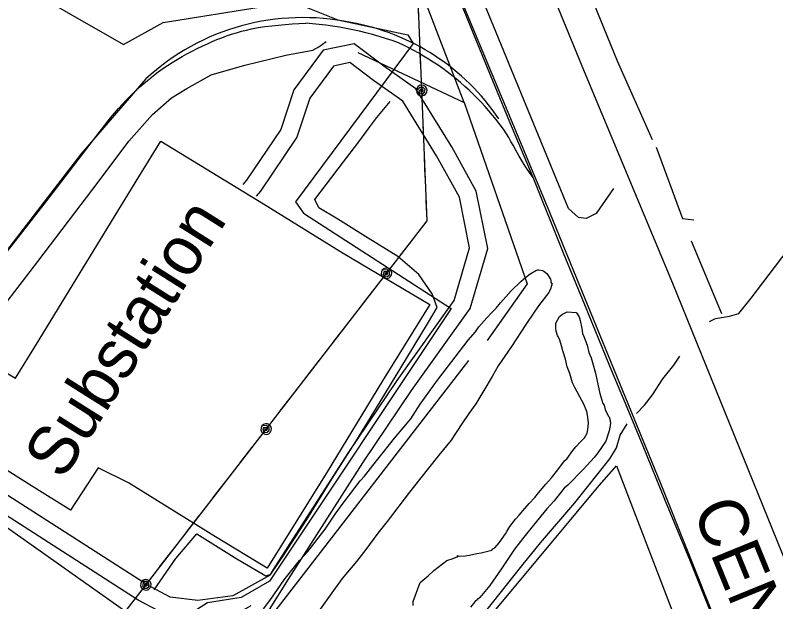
# Model space of a CAD drawing. Extents: x 3329332 to 3367211, y 631066 to 656469.
# Drawn here: x 3350903 to 3352194, y 645840 to 646835 of the extents above; entities that cross this region are included whole.
import ezdxf

# ---------------------------------------------------------------- set-up
doc = ezdxf.new("R2010")
doc.units = 0
for name, color, linetype in [('V-DTCH-CNTR', 7, 'Continuous'), ('V-RAIL-IDEN', 7, 'Continuous'), ('V-RAIL-TRAK', 7, 'Continuous'), ('V-ROAD-CNTR', 7, 'Continuous'), ('V-SITE-OTLN', 7, 'Continuous'), ('V-SITE-OTLN-IDEN', 7, 'Continuous'), ('V-SITE-VEGE', 7, 'Continuous'), ('V-TOPO-SHOR', 7, 'Continuous'), ('V-UTIL-LINE', 7, 'Continuous')]:
    doc.layers.add(name, color=color, linetype=linetype)

msp = doc.modelspace()

# ---------------------------------------------------------------- linework, layer by layer
at = {"layer": 'V-DTCH-CNTR'}
msp.add_lwpolyline([(3351035.7, 644980.6), (3351160.9, 645136.2), (3351305.7, 645309.5), (3351307, 645311), (3351417.6, 645453.5), (3351563.7, 645634.1), (3351699.7, 645803.3), (3351893.9, 646037.1), (3351923.6, 646070.5), (3352018.9, 645821.2), (3352118.7, 645580.8), (3352212.6, 645358.2), (3352322.5, 645121.5), (3352369.6, 645005.7)], dxfattribs=at)
at = {"layer": 'V-RAIL-TRAK'}
for points in [[(3352215.7, 645501), (3352177.7, 645593.8), (3352134.5, 645699.9), (3352097.9, 645786.4), (3352047.7, 645910.9), (3352005.3, 646013.1), (3351968.6, 646103.9), (3351941.5, 646169), (3351911.9, 646239.3), (3351869.7, 646343.7), (3351833.6, 646431.2), (3351781.9, 646559.5), (3351742.7, 646653.5), (3351696.6, 646764.9), (3351658.6, 646857.6), (3351622.5, 646945.2), (3351576.7, 647056.8), (3351530.9, 647167.5), (3351496.1, 647253.4), (3351441.3, 647386.3), (3351395.5, 647495.7), (3351357.3, 647590.7), (3351307.5, 647711), (3351231, 647898.5)], [(3351065, 646661), (3351071.5, 646668.9), (3351078.2, 646676.6), (3351085.1, 646684.1), (3351092.1, 646691.5), (3351099.3, 646698.8), (3351106.7, 646705.9), (3351114.2, 646712.8), (3351121.9, 646719.5), (3351129.7, 646726.1), (3351137.6, 646732.4), (3351145.8, 646738.7), (3351153.6, 646744.3), (3351161.6, 646749.7), (3351169.7, 646754.9), (3351177.9, 646760), (3351186.2, 646764.9), (3351194.6, 646769.6), (3351203.2, 646774.1), (3351211.8, 646778.4), (3351220.5, 646782.5), (3351229.3, 646786.5), (3351237.3, 646790.1), (3351245.4, 646793.5), (3351253.6, 646796.7), (3351261.9, 646799.7), (3351270.2, 646802.5), (3351278.6, 646805.1), (3351287, 646807.6), (3351295.5, 646809.8), (3351304.1, 646811.8), (3351315.5, 646813.8), (3351326.9, 646815.5), (3351338.4, 646817), (3351349.9, 646818.3), (3351361.4, 646819.4), (3351372.9, 646820.3), (3351384.5, 646820.9), (3351396.1, 646821.3)], [(3351781.9, 646559.5), (3351775.8, 646568.3), (3351769.8, 646577.2), (3351764, 646586.3), (3351758.4, 646595.5), (3351753.1, 646604.9), (3351747.9, 646614.3), (3351744.4, 646620.9), (3351740.8, 646627.4), (3351736.9, 646633.8), (3351732.7, 646640), (3351728.4, 646646.1), (3351723.9, 646652), (3351719.1, 646657.8), (3351713.1, 646665.3), (3351706.8, 646672.7), (3351700.4, 646680), (3351693.9, 646687.1), (3351687.2, 646694.1), (3351680.4, 646700.9), (3351673.4, 646707.6), (3351666.2, 646714.2), (3351659, 646720.5), (3351651.6, 646726.8), (3351644, 646732.8), (3351636.3, 646738.7), (3351628.6, 646744.5), (3351620.6, 646750), (3351612.6, 646755.4), (3351604.5, 646760.6), (3351596.2, 646765.7), (3351587.8, 646770.5), (3351579.4, 646775.2), (3351570.8, 646779.7), (3351562.1, 646784), (3351553.4, 646788.2), (3351542.5, 646791.9), (3351531.6, 646795.5), (3351520.5, 646798.8), (3351509.4, 646802), (3351498.3, 646804.9), (3351487.1, 646807.6), (3351475.9, 646810.1), (3351464.6, 646812.3), (3351453.2, 646814.4), (3351441.8, 646816.2), (3351430.4, 646817.8), (3351419, 646819.2), (3351407.5, 646820.4), (3351396.1, 646821.3)], [(3350083.2, 645396.8), (3350129.1, 645456.5), (3350181.5, 645522.9), (3350225.4, 645578.2), (3350256.8, 645620.1), (3350263.2, 645628.4), (3350272.3, 645640.2), (3350340, 645727.4), (3350390.2, 645792.2), (3350423.4, 645835.3), (3350429.1, 645842.7), (3350476.3, 645901.4), (3350556.9, 646005.6), (3350618.6, 646087.1), (3350664.5, 646145.2), (3350737.8, 646239.4), (3350816, 646340), (3350882.1, 646424.3), (3350960, 646524.6), (3351030.3, 646616), (3351065, 646661)]]:
    msp.add_lwpolyline(points, dxfattribs=at)
at = {"layer": 'V-ROAD-CNTR'}
for points in [[(3350055.8, 651140.1), (3350440.1, 650230.7), (3350657.6, 649703.2), (3351013.6, 648831.3), (3351205.9, 648365.5), (3351409.9, 647864.4), (3351543.9, 647537.5), (3351727.1, 647084.5), (3351868.7, 646739.5), (3352018.3, 646380), (3352260.8, 645783.7), (3352611.2, 644939.6), (3352855.7, 644340.9), (3353071.6, 643816), (3353365, 643105.6), (3353609, 642507.1), (3353763.8, 642127.3), (3353961.4, 641646.4), (3354215.3, 641035.3)], [(3349932.6, 651050.5), (3350283.7, 650214.4), (3350591.5, 649465.9), (3350897.3, 648721.3), (3351095, 648236), (3351427.6, 647425.4), (3351649.7, 646885.6), (3351805.6, 646510.6), (3351997.4, 646041.9), (3352187.7, 645566), (3352363.9, 645133.8), (3352574.7, 644627.6), (3352794.9, 644090.5), (3353015.5, 643552.8), (3353189.8, 643129.1), (3353379.8, 642671), (3353592.3, 642161.2), (3353746.1, 641783.8), (3353947.8, 641281.9), (3354155.1, 640782.9)], [(3350830, 645243.6), (3350879.3, 645271.7), (3350967.1, 645326.5), (3351024.3, 645415.1), (3351197.2, 645641.4), (3351302.2, 645775.3), (3351366.9, 645878.1), (3351493.2, 646075.4), (3351575.7, 646197.9), (3351675.4, 646337.4), (3351704.9, 646438.9), (3351685.4, 646536.5), (3351643.8, 646611.4), (3351583, 646709.8), (3351528.8, 646748.2), (3351478.4, 646786.5), (3351425.8, 646775.7), (3351375.7, 646708.2), (3351353.9, 646641), (3351295.8, 646554.9), (3351289.6, 646547.9)], [(3351335.7, 645884.9), (3351341.6, 645894.2), (3351468.1, 646091.8), (3351551.1, 646215), (3351648, 646350.7), (3351674.1, 646440.2), (3351656.9, 646526), (3351617.9, 646596.3), (3351560.7, 646688.8), (3351511, 646724), (3351471.1, 646754.4), (3351443, 646748.6), (3351402.8, 646694.3), (3351381.2, 646627.7), (3351319.6, 646536.5), (3351312, 646528)], [(3351124.8, 646726.9), (3351014.2, 646599), (3350539.1, 645982.1), (3350195.8, 645554.3), (3349987.2, 645280.3)], [(3351335.7, 645884.9), (3351272.2, 645849.9), (3351213, 645841.7), (3351166.1, 645847.4), (3351127, 645868.4), (3350890.8, 646019.9), (3350869.1, 646025.9), (3350859.5, 646026)], [(3351302.7, 645832.5), (3351281.9, 645821), (3351213.2, 645811.5), (3351156.9, 645818.3), (3351111.8, 645842.5), (3350878.5, 645992.2), (3350864.8, 645995.9), (3350845.6, 645996.2), (3350830.7, 645991.2)]]:
    msp.add_lwpolyline(points, dxfattribs=at)
for centre, radius, start, end in [((3351391.2, 646437.6), 393.3, 78.0473, 132.6449), ((3351406.2, 646445.7), 382.6, 33.9307, 79.984)]:
    msp.add_arc(centre, radius, start, end, dxfattribs=at)
at = {"layer": 'V-SITE-OTLN'}
for points in [[(3350907.1, 646888.5), (3351086.8, 646785.3), (3351154.2, 646822.5), (3351317, 646848.5)], [(3351388.6, 646852.1), (3351450.3, 646827.3), (3351569.2, 646801.5), (3351578.5, 646787.1), (3351378.5, 646518.2), (3351392.5, 646498.8), (3351642.9, 646337.3), (3351334.8, 645874.5), (3351286.7, 645846.6), (3351229.2, 645838), (3351187.6, 645811.4), (3351125.3, 645798.1), (3350856.3, 645988.5), (3350406.6, 645457.4), (3350277, 645269.6), (3350324.9, 645220.1), (3350565.7, 645039.6)]]:
    msp.add_lwpolyline(points, dxfattribs=at)
msp.add_lwpolyline([(3351330.6, 645896.7), (3351242.7, 645949.9), (3351095.6, 646041.5), (3351044.1, 646067.1), (3350996.9, 645995.3), (3350930.7, 646036.1), (3350861.2, 646079.8), (3350750.5, 646146.7), (3350824.9, 646264.7), (3350903.7, 646219.1), (3350939.2, 646277), (3351018.4, 646406.5), (3351113.1, 646560.5), (3351150.3, 646621), (3351324.3, 646515.1), (3351459.5, 646431.1), (3351606.7, 646344.1), (3351526.3, 646214.6), (3351430.5, 646057.2)], close=True, dxfattribs=at)
at = {"layer": 'V-SITE-VEGE'}
for points in [[(3351359.3, 645876.7), (3351365.6, 645884.9), (3351385.7, 645909.5), (3351399.5, 645924.9), (3351429.1, 645962.8), (3351446.1, 645988.4), (3351459.9, 646006.9), (3351488.5, 646044.8), (3351495.9, 646053), (3351516, 646078.6), (3351527.6, 646092.9), (3351538.2, 646106.2), (3351546.7, 646117.5), (3351562.5, 646135.9), (3351574.2, 646150.2), (3351590.1, 646174.9), (3351619.8, 646215.9), (3351649.5, 646254.8), (3351671.7, 646283.5), (3351684.4, 646297.8), (3351689.7, 646306.1), (3351703.4, 646321.4), (3351711.9, 646330.6), (3351719.2, 646337.7), (3351726.7, 646347), (3351744.6, 646367.4), (3351761.5, 646383.7), (3351765.7, 646386.8), (3351768.8, 646389.8), (3351777.2, 646395.9), (3351786.6, 646402), (3351789.8, 646403), (3351791.9, 646403)], [(3351791.9, 646403), (3351798.1, 646401.8), (3351800.1, 646400.8), (3351805.2, 646396.5), (3351811.3, 646387.1), (3351812.3, 646385), (3351812.3, 646381.9), (3351814.3, 646378.7), (3351813.2, 646376.7), (3351812.1, 646371.5), (3351809.9, 646366.4), (3351808.9, 646364.3), (3351790.9, 646341.8), (3351782.4, 646329.5), (3351769.6, 646310), (3351745.2, 646273), (3351722.9, 646240.2), (3351712.2, 646221.7), (3351698.4, 646198.1), (3351684.5, 646175.5), (3351672.8, 646159), (3351661.2, 646141.6), (3351643.1, 646113.9), (3351621.9, 646088.3), (3351589.1, 646047.3), (3351572.2, 646025.8), (3351534.1, 645975.6), (3351518.2, 645956.1), (3351498, 645928.5), (3351482.2, 645908), (3351457.8, 645879.3), (3351443, 645858.8), (3351420.7, 645827)], [(3351853, 646203), (3351848.9, 646211.4), (3351844, 646227), (3351840, 646238.5), (3351837.1, 646251), (3351832.2, 646265.6), (3351830.2, 646273.9), (3351827.3, 646283.3), (3351825.3, 646288.5), (3351823.3, 646291.6), (3351821.3, 646298.9), (3351820.3, 646303.1), (3351820.5, 646312.4), (3351826.9, 646323.7), (3351832.1, 646327.8), (3351839.5, 646331.8), (3351855, 646330.5), (3351857, 646328.4), (3351860.1, 646323.2), (3351862, 646317), (3351864.9, 646303.4), (3351865.8, 646295.1), (3351867.8, 646289.9), (3351873.8, 646275.3), (3351876.7, 646262.8), (3351880.7, 646253.4), (3351887.6, 646227.4), (3351890.5, 646213.8), (3351895.3, 646193), (3351900.2, 646176.3), (3351902.3, 646173.2), (3351904.2, 646165.9), (3351909.2, 646155.4), (3351911.3, 646153.3), (3351912.3, 646149.2), (3351913.2, 646141.9), (3351910.9, 646129.5), (3351905.4, 646111.9), (3351891.7, 646092.5), (3351885.3, 646084.3), (3351867.4, 646064.8), (3351841, 646037.3), (3351834.7, 646032.2), (3351817.8, 646010.7), (3351805.1, 645997.4), (3351782.9, 645969.7), (3351766, 645949.3), (3351760.7, 645942.1), (3351750.1, 645928.8), (3351727.7, 645894.9), (3351708.6, 645867.2), (3351691.7, 645846.7), (3351683.3, 645839.6), (3351675.9, 645830.4)], [(3351578.4, 645833), (3351578.6, 645840.2), (3351590.5, 645872.2), (3351604.1, 645883.4), (3351613.6, 645892.6), (3351635.7, 645909.8), (3351638.8, 645910.8), (3351643, 645911.8), (3351650.3, 645914.8), (3351652.4, 645915.8), (3351654.4, 645915.8), (3351653.4, 645917.9), (3351656.5, 645916.8), (3351666.9, 645917.6), (3351674.2, 645918.6), (3351686.7, 645921.5), (3351694, 645922.4), (3351711.7, 645927.3), (3351713.8, 645929.3), (3351716.9, 645931.4), (3351724.3, 645939.5), (3351734.9, 645954.9), (3351737.1, 645959), (3351742.4, 645967.3), (3351751.9, 645979.6), (3351758.2, 645986.7), (3351767.8, 645998), (3351775.2, 646006.2), (3351784.7, 646016.4), (3351791, 646024.6), (3351800.5, 646035.8), (3351803.7, 646038.9), (3351813.2, 646050.1), (3351823.8, 646063.5), (3351835.4, 646078.8), (3351839.6, 646082.9), (3351849.2, 646096.2), (3351854.5, 646102.4), (3351862.9, 646111.6), (3351869.2, 646117.7), (3351873.5, 646125.9), (3351874.7, 646132.1), (3351875.9, 646142.5), (3351875, 646152.9), (3351873.1, 646162.2), (3351868.1, 646174.8), (3351861, 646187.3), (3351857, 646195.7), (3351853, 646203)], [(3351324.3, 645827.5), (3351337, 645843.9), (3351359.3, 645876.7)]]:
    msp.add_lwpolyline(points, dxfattribs=at)
at = {"layer": 'V-TOPO-SHOR'}
for p, q in [((3351665.2, 646687), (3351558.4, 646963.1)), ((3352050.4, 646451.8), (3352101.6, 646328.6)), ((3351772.1, 646379), (3351704.2, 646283.2))]:
    msp.add_line(p, q, dxfattribs=at)
for points in [[(3352081.5, 646315), (3352091.4, 646320.2), (3352115.1, 646324), (3352130.8, 646328.5), (3352152.2, 646354.6), (3352204.3, 646423), (3352267.4, 646502.3), (3352361.1, 646618.8), (3352424.2, 646700.3), (3352493.5, 646787.5), (3352547.8, 646854.9), (3352610.2, 646931), (3352681.2, 647019.8), (3352761.5, 647119.2), (3352828.8, 647205.8), (3352917.6, 647312.2), (3352998.5, 647409.4), (3353069, 647495.9), (3353142.2, 647588.2), (3353210, 647678.9), (3353285.4, 647773), (3353345.5, 647844.4)], [(3351760, 647161.2), (3351924.4, 646757.6), (3351984.2, 646623.8)], [(3351918.4, 646540.8), (3351888.7, 646498.3), (3351871.8, 646489.7), (3351859, 646491.8), (3351842, 646506.7), (3351677.5, 646908.1), (3351637, 646999.4), (3351645.4, 647022.8), (3351679.4, 647056.9), (3351698.5, 647082.4)], [(3350875.8, 646332), (3350941.5, 646417), (3351045.7, 646553.7), (3351095.9, 646621.1), (3351136.1, 646666.4), (3351168.4, 646694.6), (3351194.2, 646710.8), (3351235.4, 646733.7), (3351293, 646750), (3351362.1, 646767.4), (3351408.2, 646775.6), (3351418.5, 646781.1), (3351430.7, 646790.5)], [(3351484.4, 646771.7), (3351665.2, 646687), (3351772.1, 646379)], [(3351138.9, 645860.1), (3351175.5, 645913.1), (3351211.5, 645954.9), (3351279.4, 645912.4), (3351328.4, 645883.8), (3351337, 645886.3), (3351359.5, 645919.7), (3351397.8, 645979.3), (3351441, 646048.8), (3351481.2, 646111.6), (3351516.2, 646168.7), (3351557.7, 646236.6), (3351602.6, 646311.1), (3351619.3, 646338.9), (3351610.4, 646362.3), (3351588, 646395.2), (3351552.5, 646425.7), (3351502, 646456.5), (3351450.5, 646488.9), (3351418.3, 646508.2), (3351411.8, 646522.3), (3351431.1, 646548.1), (3351460, 646585.9), (3351484.4, 646617.7), (3351505, 646645.5), (3351516.7, 646661.5), (3351539.1, 646688.3)], [(3351990.6, 646611.1), (3352035.4, 646490), (3352054.6, 646487.9)], [(3351672.4, 646249.2), (3351343.8, 645823.4), (3350983.3, 645357.3), (3350830.6, 645167.8), (3350688.6, 644976.3), (3350639.8, 644910.3), (3350396, 644603.8), (3350230.6, 644378.1), (3350065.3, 644154.7), (3350054.7, 644144), (3349946.1, 644235.2), (3349699.2, 644419.6), (3349609.8, 644491.7)], [(3351957.2, 646159.1), (3351970.8, 646173), (3351984.8, 646190.9), (3352002.1, 646218), (3352021, 646241.3), (3352030.8, 646256.2)], [(3351087.9, 645058.5), (3351114.9, 645093.2), (3351136.7, 645118.6), (3351162.7, 645152.7), (3351218.7, 645220.6), (3351270.7, 645283.9), (3351306.7, 645327.3), (3351339, 645368.9), (3351383.8, 645423.9), (3351420, 645472.4), (3351467.8, 645531), (3351511, 645582.9), (3351543.2, 645622.9), (3351593.3, 645689), (3351652.8, 645762.3), (3351713.3, 645837.9), (3351763.1, 645900.8), (3351794.7, 645939.5), (3351852.5, 646007.5), (3351912.3, 646082.4), (3351923.5, 646100.7), (3351929.5, 646122.3), (3351941.3, 646141.5)]]:
    msp.add_lwpolyline(points, dxfattribs=at)
at = {"layer": 'V-UTIL-LINE'}
for points in [[(3349401.1, 643637.6), (3351602, 646486.1), (3351521.7, 648457.8)], [(3351588.4, 646820.1), (3351587, 646854)], [(3351591.4, 646746.1), (3351590, 646780.1)], [(3351593, 646707.2), (3351590.7, 646705.5), (3351592.9, 646704.7), (3351595.1, 646706.4), (3351594.6, 646709.3), (3351591.2, 646709.4), (3351588, 646706), (3351589.9, 646702.2), (3351594.6, 646701.1), (3351597.9, 646704.3), (3351598.7, 646708.7), (3351595.5, 646712.3), (3351590, 646712.4), (3351584, 646706.8), (3351584.8, 646703.4), (3351586.9, 646700.6), (3351589.9, 646698.7), (3351593.4, 646698.2), (3351596.8, 646699), (3351599.6, 646701.1), (3351601.4, 646704.1), (3351602, 646707.6), (3351601.2, 646711), (3351599.1, 646713.8), (3351596.1, 646715.6), (3351592.6, 646716.2), (3351589.2, 646715.4), (3351586.4, 646713.3), (3351584.5, 646710.3), (3351584, 646706.8)], [(3351596, 646634.2), (3351594.6, 646668.2)], [(3351599, 646560.3), (3351597.6, 646594.3)], [(3351602, 646486.3), (3351600.6, 646520.3)], [(3351556.9, 646427.7), (3351577.7, 646454.6)], [(3351533.1, 646396.9), (3351530.2, 646397), (3351531.5, 646395.1), (3351534.2, 646395), (3351535.7, 646397.5), (3351533.1, 646399.7), (3351528.5, 646399.2), (3351527.5, 646395.1), (3351530.4, 646391.2), (3351535, 646391.5), (3351538.4, 646394.4), (3351538.3, 646399.2), (3351534.1, 646402.8), (3351526, 646402.4), (3351524.4, 646399.3), (3351524.2, 646395.8), (3351525.3, 646392.4), (3351527.6, 646389.8), (3351530.7, 646388.2), (3351534.2, 646388), (3351537.6, 646389.1), (3351540.2, 646391.4), (3351541.8, 646394.5), (3351542, 646398), (3351540.9, 646401.4), (3351538.6, 646404), (3351535.5, 646405.6), (3351531.9, 646405.8), (3351528.6, 646404.7), (3351526, 646402.4)], [(3351488.4, 646339.1), (3351509.2, 646366)], [(3351443.2, 646280.6), (3351464, 646307.5)], [(3351398, 646222), (3351418.7, 646248.9)], [(3351352.7, 646163.4), (3351373.5, 646190.3)], [(3351328.9, 646132.6), (3351326, 646132.8), (3351327.2, 646130.8), (3351330, 646130.7), (3351331.5, 646133.2), (3351328.9, 646135.4), (3351324.3, 646134.9), (3351323.3, 646130.8), (3351326.2, 646126.9), (3351330.8, 646127.2), (3351334.2, 646130.1), (3351334.1, 646134.9), (3351329.9, 646138.5), (3351321.8, 646138.1), (3351320.2, 646135), (3351320, 646131.5), (3351321.1, 646128.1), (3351323.4, 646125.5), (3351326.5, 646123.9), (3351330, 646123.7), (3351333.4, 646124.8), (3351336, 646127.1), (3351337.6, 646130.2), (3351337.8, 646133.7), (3351336.7, 646137.1), (3351334.4, 646139.7), (3351331.2, 646141.3), (3351327.7, 646141.5), (3351324.4, 646140.4), (3351321.8, 646138.1)], [(3351284.2, 646074.8), (3351305, 646101.7)], [(3351239, 646016.3), (3351259.8, 646043.2)], [(3351193.7, 645957.7), (3351214.5, 645984.6)], [(3351148.5, 645899.2), (3351169.3, 645926.1)], [(3351124.7, 645868.3), (3351121.8, 645868.5), (3351123, 645866.5), (3351125.8, 645866.4), (3351127.3, 645868.9), (3351124.7, 645871.1), (3351120, 645870.6), (3351119.1, 645866.5), (3351122, 645862.6), (3351126.6, 645862.9), (3351130, 645865.8), (3351129.8, 645870.6), (3351125.7, 645874.2), (3351117.5, 645873.8), (3351116, 645870.7), (3351115.7, 645867.2), (3351116.9, 645863.8), (3351119.2, 645861.2), (3351122.3, 645859.6), (3351125.8, 645859.4), (3351129.1, 645860.5), (3351131.8, 645862.8), (3351133.3, 645865.9), (3351133.6, 645869.5), (3351132.5, 645872.8), (3351130.2, 645875.4), (3351127, 645877), (3351123.5, 645877.2), (3351120.2, 645876.1), (3351117.5, 645873.8)]]:
    msp.add_lwpolyline(points, dxfattribs=at)

# ---------------------------------------------------------------- texts
at = {"layer": 'V-RAIL-IDEN'}
msp.add_text('CENTRAL', height=83, rotation=292.1917, dxfattribs=at).set_placement((3352051.7, 645996.7))
at = {"layer": 'V-SITE-OTLN-IDEN'}
msp.add_text('Substation', height=83, rotation=57.7367, dxfattribs=at).set_placement((3350983.7, 646043.9))

doc.saveas('drawing.dxf')
